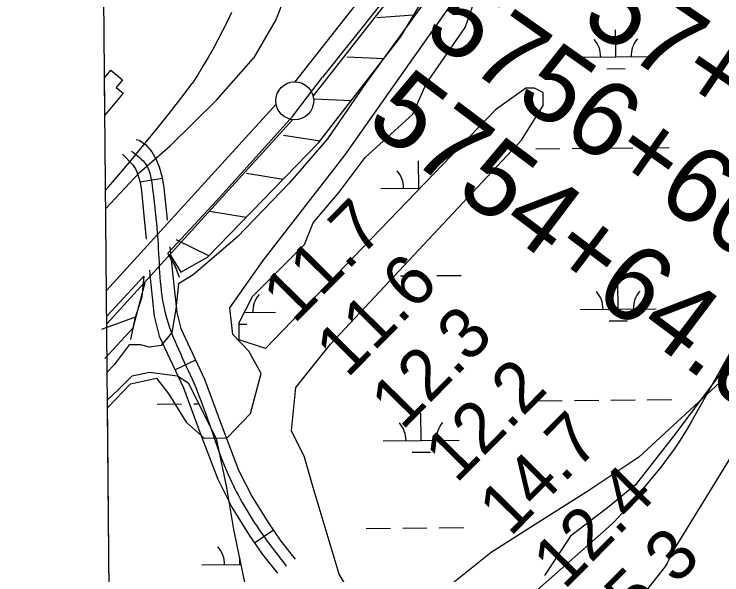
# Model space of a CAD drawing. Extents: x 3598634 to 3636690, y 517270 to 542944.
# Drawn here: x 3602690 to 3603624, y 526759 to 527499 of the extents above; entities that cross this region are included whole.
import ezdxf

# ---------------------------------------------------------------- set-up
doc = ezdxf.new("R2010")
doc.units = 0
for name, color, linetype in [('V-BLDG-OTLN', 7, 'Continuous'), ('V-FLOD-BASE', 7, 'Continuous'), ('V-GRID-FRAM', 7, 'Continuous'), ('V-LEVE-TOET', 7, 'Continuous'), ('V-RIVR-RANG', 7, 'Continuous'), ('V-ROAD-CNTR', 7, 'Continuous'), ('V-RRAP-FSHR', 7, 'Continuous'), ('V-SITE-VEGE', 7, 'Continuous'), ('V-SURV-IDEN', 7, 'Continuous'), ('V-SURV-LINE', 7, 'Continuous'), ('V-TOPO-DPTH', 7, 'Continuous'), ('V-TOPO-MINR', 7, 'Continuous'), ('V-WETL-SWMP', 7, 'Continuous')]:
    doc.layers.add(name, color=color, linetype=linetype)

msp = doc.modelspace()

# ---------------------------------------------------------------- linework, layer by layer
at = {"layer": 'V-BLDG-OTLN'}
for p, q in [((3602809.93, 527415.58), (3602817.92, 527425.17)), ((3602817.92, 527425.17), (3602833.09, 527412.53)), ((3602810.03, 527366.07), (3602809.59, 527415.87)), ((3602809.59, 527415.87), (3602809.93, 527415.58)), ((3602833.09, 527412.53), (3602824.74, 527402.49)), ((3602824.74, 527402.49), (3602833.93, 527394.85)), ((3602833.93, 527394.85), (3602810.03, 527366.07))]:
    msp.add_line(p, q, dxfattribs=at)
at = {"layer": 'V-FLOD-BASE'}
for points in [[(3603173.36, 527512.02), (3603096.73, 527416.14)], [(3602908.44, 527151.57), (3602902.71, 527167.13), (3602892.95, 527183.85), (3602957.02, 527252.84), (3603057.46, 527364.38), (3603096.73, 527416.14)], [(3602812.39, 527100.87), (3602861.21, 527153.39), (3602858.85, 527125.75), (3602849.58, 527097.54), (3602843.77, 527069.91)]]:
    msp.add_lwpolyline(points, dxfattribs=at)
at = {"layer": 'V-GRID-FRAM'}
msp.add_lwpolyline([(3602690.32, 540859.19), (3634347.42, 541153.89), (3634524.61, 522971.79), (3602851.64, 522676.95), (3602690.32, 540859.19)], dxfattribs=at)
at = {"layer": 'V-LEVE-TOET'}
for points in [[(3603521.97, 528317.71), (3603311.35, 528068.35), (3603181.08, 527920.98), (3603171.94, 527906.08), (3603160.41, 527876.47), (3603130.54, 527800.15), (3603060.49, 527557.14), (3603035.9, 527492.8), (3603005.93, 527441.09)], [(3603565.95, 528137.92), (3603512.16, 528071.04), (3603434.2, 527983.19), (3603380.83, 527921.39), (3603332.99, 527862.57), (3603321.92, 527836.91), (3603310.88, 527810.13), (3603304.2, 527787.98), (3603294.53, 527694.8), (3603278.79, 527616.64), (3603270, 527589.92), (3603260.56, 527566), (3603247.31, 527537.46), (3603154.58, 527408.85)], [(3602811.13, 527242.85), (3602855.44, 527290.42), (3602896.19, 527325.54), (3602957.32, 527385.65), (3603005.93, 527441.09)], [(3603154.58, 527408.85), (3603103.59, 527334.64), (3603053.41, 527276.85), (3602984.43, 527205.03), (3602926.44, 527155.08), (3602906.87, 527143.38), (3602903.67, 527109.75), (3602898.13, 527079.26), (3602884.02, 527062.08), (3602868.37, 527059.76), (3602860.49, 527062.03), (3602857.42, 527062.91), (3602841.78, 527062.94), (3602822.17, 527036.38), (3602813.05, 527026.73)]]:
    msp.add_lwpolyline(points, dxfattribs=at)
at = {"layer": 'V-ROAD-CNTR'}
for p, q in [((3602885.83, 527282.42), (3602856.2, 527277.69)), ((3602929.58, 527042.69), (3602902.44, 527029.92)), ((3603032.13, 526818.35), (3603007.45, 526801.29))]:
    msp.add_line(p, q, dxfattribs=at)
for points in [[(3602977.04, 527501.31), (3602971.22, 527489.25), (3602965.22, 527477.28), (3602959.02, 527465.42), (3602952.64, 527453.65), (3602946.07, 527441.98), (3602939.32, 527430.42), (3602932.38, 527418.97), (3602925.26, 527407.63)], [(3602810.92, 527266.75), (3602814.8, 527271.22), (3602831.08, 527290.31), (3602847.18, 527309.53), (3602863.13, 527328.88), (3602878.92, 527348.37), (3602894.53, 527367.99), (3602909.98, 527387.74), (3602925.26, 527407.63)], [(3602851.36, 527333.79), (3602855.26, 527333.01), (3602863.55, 527327.27), (3602871.83, 527317.42), (3602877.62, 527307.43), (3602881.62, 527297.64), (3602885.6, 527283.84), (3602887.79, 527270.12), (3602891.22, 527236.6), (3602892.16, 527227.4)], [(3602833.04, 527314.51), (3602847.19, 527300.11), (3602850.63, 527294.17), (3602853.24, 527287.79), (3602856.27, 527277.29), (3602858.03, 527266.22), (3602861.37, 527233.55), (3602864.55, 527202.48)], [(3602895.73, 527192.19), (3602899.55, 527154.12), (3602904.73, 527105.77), (3602909.96, 527084.42), (3602941.39, 527017.58), (3602963.82, 526956.91), (3602986.38, 526897.67), (3603004.1, 526862.43), (3603025.19, 526828.38), (3603042.1, 526803.93), (3603060.88, 526780.28)], [(3602868.67, 527161.35), (3602869.71, 527151.02), (3602875.11, 527100.58), (3602881.53, 527074.37), (3602913.7, 527005.97), (3602935.73, 526946.37), (3602958.89, 526885.56), (3602977.9, 526847.76), (3603000.08, 526811.94), (3603017.99, 526786.05), (3603037.39, 526761.62)]]:
    msp.add_lwpolyline(points, dxfattribs=at)
msp.add_spline([(3602845.13, 527318.45), (3602864.13, 527300.8), (3602872.91, 527268.17), (3602879.68, 527201.99), (3602889.92, 527103.18), (3602927.55, 527011.78), (3602972.64, 526891.61), (3603012.64, 526820.16), (3603049.14, 526770.95)], degree=3, dxfattribs=at)
at = {"layer": 'V-RRAP-FSHR'}
for p, q in [((3603217.14, 527497.78), (3603168.44, 527494.2)), ((3603177.65, 527440.14), (3603128.87, 527442.52)), ((3603134.75, 527384.82), (3603085.98, 527387.2)), ((3603093.7, 527331.41), (3603045.5, 527339.2)), ((3603044.92, 527281.21), (3602996.71, 527289)), ((3602996.13, 527231.01), (3602947.93, 527238.8)), ((3602947.92, 527180.07), (3602903.96, 527201.34)), ((3602851.16, 527099.89), (3602805.36, 527082.94))]:
    msp.add_line(p, q, dxfattribs=at)
for points in [[(3603091.86, 527329.51), (3603199.87, 527468.8), (3603247.52, 527548.77), (3603278.25, 527622.68), (3603286.72, 527683.89), (3603300.49, 527779.16), (3603315.37, 527834.57), (3603329.45, 527869.98), (3603360.8, 527909.22), (3603408.66, 527958.36), (3603635.09, 528229.74), (3603874.47, 528509.48), (3604166.58, 528854.26), (3604406.59, 529126.1), (3604875.15, 529685.75), (3605090.04, 529929.55)], [(3603091.86, 527329.51), (3603199.87, 527468.8), (3603247.52, 527548.77), (3603278.25, 527622.68), (3603286.72, 527683.89), (3603300.49, 527779.16), (3603315.37, 527834.57), (3603329.45, 527869.98), (3603360.8, 527909.22), (3603408.66, 527958.36), (3603635.09, 528229.74), (3603874.47, 528509.48), (3604095.12, 528769.91)], [(3602896.01, 527181.68), (3602910.15, 527158.98), (3602945.09, 527178.48), (3603091.86, 527329.51)], [(3602810, 527045.03), (3602847.3, 527085.19), (3602862.97, 527144.95)]]:
    msp.add_lwpolyline(points, dxfattribs=at)
at = {"layer": 'V-SITE-VEGE'}
for p, q in [((3603211.72, 527434.06), (3603296.25, 527554.51)), ((3603126.68, 527313.55), (3603211.72, 527434.06)), ((3603018.76, 527174.33), (3603126.68, 527313.55)), ((3602974.61, 527111.63), (3603018.76, 527174.33)), ((3602978.62, 527076.56), (3602974.61, 527111.63)), ((3603670.93, 527093.12), (3603621.05, 527023.91)), ((3602999.77, 527054.5), (3602978.62, 527076.56)), ((3603016.02, 527025.11), (3602999.77, 527054.5)), ((3602843.94, 527011.59), (3602878.2, 527018.87)), ((3602878.2, 527018.87), (3602894.47, 526997.63)), ((3603002.05, 526972.14), (3603016.02, 527025.11)), ((3603621.05, 527023.91), (3603559.73, 526942.49)), ((3602813.46, 526979.64), (3602843.94, 527011.59)), ((3602894.47, 526997.63), (3602917.23, 526960.9)), ((3602822.38, 525975.16), (3602813.46, 526979.64)), ((3602971, 526940.4), (3603002.05, 526972.14)), ((3602917.23, 526960.9), (3602940.83, 526939.65)), ((3603559.73, 526942.49), (3603509.87, 526878.17)), ((3602940.83, 526939.65), (3602971, 526940.4)), ((3603509.87, 526878.17), (3603474.75, 526849.7)), ((3603474.75, 526849.7), (3603424.11, 526810.67)), ((3603424.11, 526810.67), (3603389.77, 526758.55))]:
    msp.add_line(p, q, dxfattribs=at)
at = {"layer": 'V-SURV-LINE'}
for points in [[(3603060.84, 527409.88), (3603156.85, 527532.38)], [(3603180.47, 527513.9), (3603084.47, 527391.39)], [(3602812.09, 527134.58), (3603035.78, 527380.23)], [(3603057.95, 527360.03), (3602812.48, 527090.45)]]:
    msp.add_lwpolyline(points, dxfattribs=at)
msp.add_circle((3603060.32, 527384.91), 25, dxfattribs=at)
at = {"layer": 'V-TOPO-DPTH'}
msp.add_lwpolyline([(3604546.41, 528569.81), (3604348.88, 528227.94), (3604292.2, 528132.48), (3604234.02, 528037.95), (3604173.63, 527944.83), (3604111.74, 527852.65), (3604002.14, 527693.52), (3603993.85, 527681.67), (3603985.45, 527669.9), (3603976.87, 527658.26), (3603968.18, 527646.71), (3603583.77, 526962.68), (3603576.51, 526949.85), (3603568.79, 526937.31), (3603560.67, 526925.04), (3603551.97, 526913.18), (3603542.88, 526901.6), (3603498.3, 526847.55), (3603492.76, 526841.15), (3603487.04, 526834.94), (3603481.03, 526829), (3603474.82, 526823.24), (3603229.19, 526605.82)], dxfattribs=at)
at = {"layer": 'V-TOPO-MINR'}
for points in [[(3604546.41, 528569.81), (3604348.88, 528227.94), (3604292.2, 528132.48), (3604234.02, 528037.95), (3604173.63, 527944.83), (3604111.74, 527852.65), (3604002.14, 527693.52), (3603993.85, 527681.67), (3603985.45, 527669.9), (3603976.87, 527658.26), (3603968.18, 527646.71), (3603583.77, 526962.68), (3603576.51, 526949.85), (3603568.79, 526937.31), (3603560.67, 526925.04), (3603551.97, 526913.18), (3603542.88, 526901.6), (3603498.3, 526847.55), (3603492.76, 526841.15), (3603487.04, 526834.94), (3603481.03, 526829), (3603474.82, 526823.24), (3603229.19, 526605.82)], [(3603678.87, 526986.04), (3603559.08, 526790.58), (3603558.53, 526789.64), (3603557.02, 526786.72), (3603556.1, 526784.73), (3603555.64, 526783.74), (3603555.18, 526782.74), (3603552.63, 526777.27), (3603551.45, 526774.95), (3603550.16, 526772.69), (3603548.73, 526770.52), (3603547.2, 526768.41), (3603524.78, 526739.75)]]:
    msp.add_lwpolyline(points, dxfattribs=at)
at = {"layer": 'V-WETL-SWMP'}
for p, q in [((3603483.79, 527442.7), (3603483.46, 527478.7)), ((3603433.8, 527442.24), (3603533.79, 527443.17)), ((3603471.94, 527427.16), (3603495.94, 527427.39)), ((3603378.07, 527321.64), (3603410.07, 527321.94)), ((3603426.07, 527322.09), (3603458.07, 527322.39)), ((3603474.07, 527322.54), (3603506.07, 527322.84)), ((3603522.07, 527322.98), (3603554.06, 527323.28)), ((3603223.96, 527269.47), (3603223.62, 527305.46)), ((3603173.96, 527269), (3603225.37, 527269.48)), ((3603199.63, 527153.8), (3603231.63, 527154.1)), ((3603247.62, 527154.25), (3603279.62, 527154.55)), ((3603486.89, 527110.04), (3603486.56, 527146.04)), ((3603436.89, 527109.58), (3603536.89, 527110.51)), ((3602993.78, 527105.45), (3603035, 527105.84)), ((3603475.03, 527094.5), (3603499.03, 527094.73)), ((3602987.23, 527089.96), (3602997.15, 527090.05)), ((3602845.94, 527022.17), (3602868.99, 527026.78)), ((3602868.99, 527026.78), (3602905.86, 527022.18)), ((3602827.5, 527003.73), (3602845.94, 527022.17)), ((3602905.86, 527022.18), (3602919.69, 527012.96)), ((3602919.69, 527012.96), (3602956.57, 526939.21)), ((3602813.37, 526990.42), (3602827.5, 527003.73)), ((3602823.3, 525871.17), (3602813.37, 526990.42)), ((3603381.17, 526988.98), (3603413.17, 526989.28)), ((3603429.17, 526989.43), (3603461.17, 526989.73)), ((3603477.16, 526989.88), (3603509.16, 526990.17)), ((3603525.16, 526990.32), (3603557.16, 526990.62)), ((3602879.08, 526984.74), (3602911.08, 526985.04)), ((3602927.08, 526985.19), (3602933.55, 526985.25)), ((3603227.06, 526936.8), (3603226.72, 526972.8)), ((3602956.57, 526939.21), (3602970.39, 526874.67)), ((3603177.06, 526936.34), (3603277.05, 526937.27)), ((3603215.2, 526921.26), (3603239.2, 526921.49)), ((3602970.39, 526874.67), (3602979.61, 526819.36)), ((3603154.73, 526820.69), (3603186.72, 526820.99)), ((3603202.72, 526821.14), (3603234.72, 526821.44)), ((3603250.72, 526821.59), (3603282.72, 526821.89)), ((3602979.61, 526819.36), (3602998.04, 526731.78)), ((3602987.89, 526773.15), (3602987.82, 526780.35)), ((3602937.89, 526772.68), (3602989.33, 526773.16))]:
    msp.add_line(p, q, dxfattribs=at)
for points in [[(3603118.93, 526760.27), (3603101.75, 526817.52), (3603084.57, 526874.78), (3603073.12, 526914.86), (3603055.94, 526949.21), (3603061.67, 527006.47), (3603107.48, 527063.73), (3603359.41, 527332.84), (3603388.04, 527378.64), (3603388.04, 527395.82), (3603376.58, 527401.55), (3603365.13, 527401.55), (3603325.05, 527372.92), (3603021.59, 527058), (3602987.23, 527069.45), (3602987.23, 527092.36), (3603004.41, 527126.71), (3603038.77, 527161.07), (3603073.12, 527195.42), (3603084.57, 527224.05), (3603118.93, 527264.13), (3603153.28, 527309.93), (3603216.26, 527367.19), (3603233.44, 527407.27), (3603284.97, 527481.7), (3603325.05, 527596.22)], [(3603783.89, 527163.73), (3603514, 526914.86), (3603445.29, 526869.05), (3603382.31, 526828.97), (3603319.33, 526788.89), (3603262.07, 526743.09)], [(3603136.1, 526731.64), (3603118.93, 526760.27)]]:
    msp.add_lwpolyline(points, dxfattribs=at)
for centre, start, end in [((3603428.55, 527442.66), 359.76153, 41.30519), ((3603539.03, 527443.69), 139.76152, 181.30518), ((3603168.71, 527269.43), 359.76153, 41.30519), ((3603040.24, 527106.36), 139.76152, 181.30518), ((3603431.65, 527110), 359.76153, 41.30519), ((3603542.13, 527111.03), 139.76152, 181.30518), ((3603282.29, 526937.79), 139.76152, 181.30518), ((3603171.81, 526936.77), 359.76153, 41.30519), ((3602932.64, 526773.11), 359.76153, 41.30519)]:
    msp.add_arc(centre, 35.25, start, end, dxfattribs=at)

# ---------------------------------------------------------------- texts
at = {"layer": 'V-RIVR-RANG'}
for s, p in [('11.7', (3603059.5, 527089.26)), ('11.6', (3603129.45, 527017.78)), ('12.3', (3603202, 526948.93)), ('12.2', (3603273.25, 526878.76)), ('14.7', (3603344.5, 526808.6)), ('12.4', (3603415.76, 526738.43)), ('5.3', (3603510.39, 526691.89))]:
    msp.add_text(s, height=67, rotation=45.29833, dxfattribs=at).set_placement(p)
at = {"layer": 'V-SURV-IDEN'}
for s, rotation, p in [('5759+76.3', 327.53689, (3603353.53, 527685.82)), ('5757+85.0', 325.8769, (3603311.91, 527570.37)), ('5756+60.3', 324.81926, (3603226.84, 527471.3)), ('5754+64.6', 322.98826, (3603151.36, 527352.8))]:
    msp.add_text(s, height=100, rotation=rotation, dxfattribs=at).set_placement(p)

doc.saveas('drawing.dxf')
